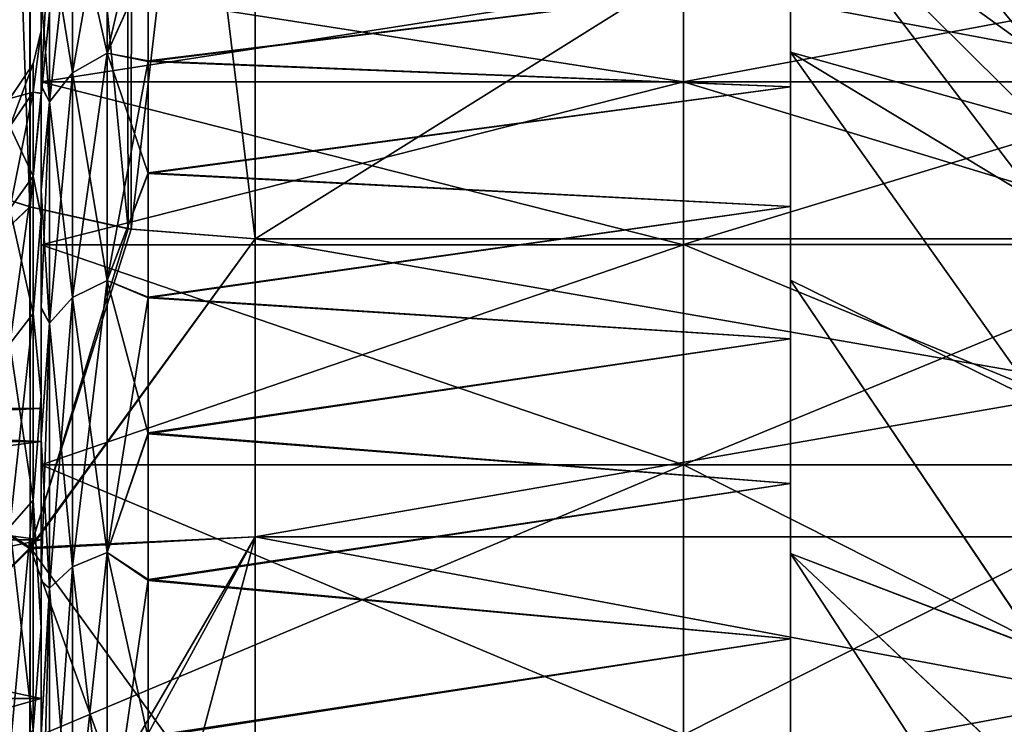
# Model space of a CAD drawing. Header units: metres. Extents: x -62 to 150, y -92 to 92.
# Tile 454 of 656: x -38.34 to -33.74, y 65.62 to 68.92. Entities that reach past the tile are written whole.
import ezdxf

# ---------------------------------------------------------------- set-up
doc = ezdxf.new("R2010")
doc.units = ezdxf.units.M
doc.layers.add('solid_500615', color=7, linetype='CONTINUOUS')

msp = doc.modelspace()

# ---------------------------------------------------------------- linework, layer by layer
at = {"layer": 'solid_500615'}
for points in [[(-37.814518, 72.848625, -8.91517), (-38.29158, 68.041939, -17.240604), (-38.292648, 72.742599, -9.098821)], [(-37.814518, 72.848625, -8.91517), (-37.818573, 67.93679, -17.42272), (-38.29158, 68.041939, -17.240604)], [(-37.239399, 67.892303, 3.160481), (-37.239399, 72.892303, -5.499773), (-37.844406, 72.843948, -5.41602)], [(-37.239399, 72.892303, -8.839519), (-37.239399, 67.892303, -17.499773), (-37.818573, 67.93679, -17.42272)], [(-37.814518, 72.848625, -8.91517), (-37.239399, 72.892303, -8.839519), (-37.818573, 67.93679, -17.42272)], [(-29.239401, 72.892303, -8.839519), (-37.239399, 67.892303, -17.499773), (-37.239399, 72.892303, -8.839519)], [(-29.239401, 72.892303, -8.839519), (-29.239401, 67.892303, -17.499773), (-37.239399, 67.892303, -17.499773)], [(-29.239401, 67.892303, 3.160481), (-37.239399, 72.892303, -5.499773), (-37.239399, 67.892303, 3.160481)], [(-29.239401, 67.892303, 3.160481), (-29.239401, 72.892303, -5.499773), (-37.239399, 72.892303, -5.499773)], [(-37.832546, 67.938667, 3.080184), (-37.844406, 72.843948, -5.41602), (-38.292225, 72.742577, -5.24044)], [(-37.832546, 67.938667, 3.080184), (-37.239399, 67.892303, 3.160481), (-37.844406, 72.843948, -5.41602)], [(-38.293022, 68.042015, 2.901177), (-38.292225, 72.742577, -5.24044), (-38.457378, 72.689407, -5.148342)], [(-38.292648, 72.742599, -9.098821), (-38.29158, 68.041939, -17.240604), (-38.428371, 68.08535, -17.165415)], [(-38.393566, 72.711212, -9.153175), (-38.292648, 72.742599, -9.098821), (-38.428371, 68.08535, -17.165415)], [(-37.832546, 67.938667, 3.080184), (-38.292225, 72.742577, -5.24044), (-38.293022, 68.042015, 2.901177)], [(-38.41515, 68.080482, 2.834547), (-38.293022, 68.042015, 2.901177), (-38.457378, 72.689407, -5.148342)], [(-34.739399, 70.155357, -4.591743), (-33.5774, 68.996719, -4.753545), (-33.5774, 68.751137, -3.976503)], [(-34.739399, 70.155357, -4.591743), (-33.5774, 68.751137, -3.976503), (-34.739399, 69.590622, -2.950929)], [(-34.739399, 69.590988, -11.387531), (-33.5774, 68.438896, -11.114714), (-33.5774, 68.751442, -10.361951)], [(-34.739399, 68.763908, -12.911776), (-33.5774, 68.438896, -11.114714), (-34.739399, 69.590988, -11.387531)], [(-34.739399, 69.590988, -11.387531), (-33.5774, 68.751442, -10.361951), (-33.5774, 68.996948, -9.584892)], [(-34.739399, 68.763908, -12.911776), (-34.739399, 69.590988, -11.387531), (-34.739399, 69.093094, -12.419845)], [(-34.739399, 69.590622, -2.950929), (-33.5774, 68.751137, -3.976503), (-33.5774, 68.438522, -3.223772)], [(-34.739399, 69.590622, -2.950929), (-33.5774, 68.438522, -3.223772), (-33.5774, 68.061378, -2.501383)], [(-34.739399, 69.590622, -2.950929), (-33.5774, 68.061378, -2.501383), (-34.739399, 68.763428, -1.426786)], [(-34.739399, 69.590622, -2.950929), (-34.739399, 68.763428, -1.426786), (-34.739399, 69.516197, -2.732074)], [(-37.930744, 69.580765, -2.967133), (-37.930744, 68.758385, -1.447507), (-38.093094, 69.481377, -3.010727)], [(-37.930744, 69.580765, -11.372159), (-38.093094, 69.481377, -11.328565), (-38.093094, 68.667534, -12.832427)], [(-37.930744, 68.758385, -12.891785), (-37.930744, 69.580765, -11.372159), (-38.093094, 68.667534, -12.832427)], [(-37.930744, 68.758385, -12.891785), (-37.739399, 69.184975, -12.257499), (-37.739399, 69.581207, -11.465053)], [(-37.930744, 68.758385, -12.891785), (-37.739399, 69.581207, -11.465053), (-37.930744, 69.580765, -11.372159)], [(-37.930744, 69.580765, -2.967133), (-37.739399, 69.181999, -2.076422), (-37.930744, 68.758385, -1.447507)], [(-34.739399, 68.763428, -1.426786), (-34.739399, 69.093094, -1.919447), (-34.739399, 69.516197, -2.732074)], [(-38.093094, 69.481377, -3.010727), (-38.093094, 68.667534, -1.506865), (-38.201492, 69.332626, -3.075977)], [(-38.093094, 69.481377, -11.328565), (-38.201492, 69.332626, -11.263315), (-38.201492, 68.531548, -12.743583)], [(-38.093094, 68.667534, -12.832427), (-38.093094, 69.481377, -11.328565), (-38.201492, 68.531548, -12.743583)], [(-37.930744, 68.758385, -1.447507), (-38.093094, 68.667534, -1.506865), (-38.093094, 69.481377, -3.010727)], [(-38.201492, 69.332626, -3.075977), (-38.201492, 68.531548, -1.595709), (-38.239399, 69.024132, -2.86095)], [(-38.201492, 69.332626, -11.263315), (-38.239399, 69.026611, -11.473149), (-38.239399, 68.607437, -12.259804)], [(-38.201492, 68.531548, -12.743583), (-38.201492, 69.332626, -11.263315), (-38.239399, 68.607437, -12.259804)], [(-38.093094, 68.667534, -1.506865), (-38.201492, 68.531548, -1.595709), (-38.201492, 69.332626, -3.075977)], [(-38.239399, 69.092537, -8.868834), (-38.239399, 67.099998, -7.169646), (-38.239399, 69.25, -7.169646)], [(-38.239399, 66.944839, -5.693822), (-38.239399, 69.25, -7.169646), (-38.239399, 67.099998, -7.169646)], [(-38.239399, 66.944839, -5.693822), (-38.239399, 69.092537, -5.470457), (-38.239399, 69.25, -7.169646)], [(-35.239399, 69.092514, -8.869275), (-35.239399, 65.5, -7.169646), (-35.239399, 69.25, -7.169646)], [(-35.239399, 65.362083, -5.945701), (-35.239399, 69.25, -7.169646), (-35.239399, 65.5, -7.169646)], [(-35.239399, 65.362083, -5.945701), (-35.239399, 69.092514, -5.470016), (-35.239399, 69.25, -7.169646)], [(-35.239399, 64.617401, -8.283158), (-35.239399, 69.092537, -8.868834), (-35.239399, 69.25, -7.169646)], [(-35.239399, 64.75, -7.169646), (-35.239399, 69.25, -7.169646), (-35.239399, 69.092537, -5.470457)], [(-35.239399, 64.75, -7.169646), (-35.239399, 64.617401, -8.283158), (-35.239399, 69.25, -7.169646)], [(-37.930744, 68.758385, -12.891785), (-37.739399, 68.72345, -13.013565), (-37.739399, 69.184975, -12.257499)], [(-37.930744, 68.758385, -1.447507), (-37.739399, 69.181999, -2.076422), (-37.739399, 68.720039, -1.320636)], [(-37.739399, 69.184975, -12.257499), (-37.739399, 68.72345, -13.013565), (-34.739399, 69.093094, -12.419845)], [(-37.739399, 68.720039, -1.320636), (-37.739399, 69.181999, -2.076422), (-34.739399, 69.093094, -1.919447)], [(-38.239399, 69.092537, -8.868834), (-35.239399, 69.092537, -8.868834), (-35.239399, 68.625298, -10.511022)], [(-38.239399, 69.092537, -8.868834), (-35.239399, 68.625298, -10.511022), (-38.239399, 68.625298, -10.511022)], [(-38.239399, 68.625298, -3.82827), (-35.239399, 68.625298, -3.82827), (-35.239399, 69.092537, -5.470457)], [(-38.239399, 68.625298, -3.82827), (-35.239399, 69.092537, -5.470457), (-38.239399, 69.092537, -5.470457)], [(-38.239399, 69.092537, -8.868834), (-38.239399, 66.485962, -10.057755), (-38.239399, 66.944839, -8.64547)], [(-38.239399, 69.092537, -8.868834), (-38.239399, 68.625298, -10.511022), (-38.239399, 66.485962, -10.057755)], [(-38.239399, 69.092537, -8.868834), (-38.239399, 66.944839, -8.64547), (-38.239399, 67.099998, -7.169646)], [(-38.239399, 66.485962, -4.281537), (-38.239399, 68.625298, -3.82827), (-38.239399, 69.092537, -5.470457)], [(-38.239399, 66.944839, -5.693822), (-38.239399, 66.485962, -4.281537), (-38.239399, 69.092537, -5.470457)], [(-37.739399, 68.72345, -13.013565), (-34.739399, 68.601181, -13.191986), (-34.739399, 69.093094, -12.419845)], [(-37.739399, 68.720039, -1.320636), (-34.739399, 69.093094, -1.919447), (-34.739399, 68.601181, -1.147306)], [(-35.239399, 63.561459, -10.312606), (-35.239399, 68.625298, -10.511022), (-35.239399, 69.092537, -8.868834)], [(-35.239399, 64.214455, -9.360721), (-35.239399, 63.561459, -10.312606), (-35.239399, 69.092537, -8.868834)], [(-35.239399, 64.617401, -8.283158), (-35.239399, 64.214455, -9.360721), (-35.239399, 69.092537, -8.868834)], [(-35.239399, 64.214554, -4.978758), (-35.239399, 69.092537, -5.470457), (-35.239399, 68.625298, -3.82827)], [(-35.239399, 64.617432, -6.056253), (-35.239399, 64.75, -7.169646), (-35.239399, 69.092537, -5.470457)], [(-35.239399, 64.214554, -4.978758), (-35.239399, 64.617432, -6.056253), (-35.239399, 69.092537, -5.470457)], [(-35.239399, 69.092514, -8.869275), (-35.239399, 64.955269, -9.556118), (-35.239399, 65.362083, -8.393591)], [(-35.239399, 69.092514, -8.869275), (-35.239399, 68.625397, -10.511048), (-35.239399, 64.955269, -9.556118)], [(-35.239399, 69.092514, -8.869275), (-35.239399, 65.362083, -8.393591), (-35.239399, 65.5, -7.169646)], [(-35.239399, 64.955269, -4.783174), (-35.239399, 68.625397, -3.828244), (-35.239399, 69.092514, -5.470016)], [(-32.739399, 69.092514, -5.470016), (-35.239399, 69.092514, -5.470016), (-35.239399, 68.625397, -3.828244)], [(-35.239399, 65.362083, -5.945701), (-35.239399, 64.955269, -4.783174), (-35.239399, 69.092514, -5.470016)], [(-32.739399, 69.092514, -5.470016), (-35.239399, 68.625397, -3.828244), (-32.739399, 68.625397, -3.828244)], [(-32.739399, 68.625397, -10.511048), (-35.239399, 68.625397, -10.511048), (-35.239399, 69.092514, -8.869275)], [(-32.739399, 69.092514, -8.869275), (-32.739399, 68.625397, -10.511048), (-35.239399, 69.092514, -8.869275)], [(-34.739399, 68.763908, -12.911776), (-34.739399, 69.093094, -12.419845), (-34.739399, 68.601181, -13.191986)], [(-34.739399, 68.763428, -1.426786), (-34.739399, 68.601181, -1.147306), (-34.739399, 69.093094, -1.919447)], [(-38.239399, 68.863441, -6.363947), (-38.239399, 69.026611, -11.473149), (-38.239399, 69.024132, -2.86095)], [(-38.239399, 68.863037, -7.979808), (-38.239399, 68.607437, -12.259804), (-38.239399, 69.026611, -11.473149)], [(-38.239399, 68.863441, -6.363947), (-38.239399, 68.863037, -7.979808), (-38.239399, 69.026611, -11.473149)], [(-38.239399, 68.863441, -6.363947), (-38.239399, 69.024132, -2.86095), (-38.239399, 68.604507, -2.074539)], [(-38.201492, 68.531548, -1.595709), (-38.239399, 68.604507, -2.074539), (-38.239399, 69.024132, -2.86095)], [(-38.277309, 68.709023, -7.169646), (-38.239399, 68.863037, -7.979808), (-38.239399, 68.863441, -6.363947)], [(-38.277309, 68.576714, -5.65734), (-38.239399, 68.863441, -6.363947), (-38.239399, 68.571777, -4.775097)], [(-38.277309, 68.709023, -7.169646), (-38.239399, 68.863441, -6.363947), (-38.277309, 68.576714, -5.65734)], [(-38.277309, 68.576714, -8.681952), (-38.239399, 68.570572, -9.568501), (-38.239399, 68.863037, -7.979808)], [(-38.277309, 68.576714, -8.681952), (-38.239399, 68.863037, -7.979808), (-38.277309, 68.709023, -7.169646)], [(-38.239399, 68.571777, -4.775097), (-38.239399, 68.863441, -6.363947), (-38.239399, 68.604507, -2.074539)], [(-38.239399, 68.863037, -7.979808), (-38.239399, 68.570572, -9.568501), (-38.239399, 68.607437, -12.259804)], [(-37.930744, 68.758385, -1.447507), (-37.930744, 67.697098, -0.083967), (-38.093094, 68.667534, -1.506865)], [(-37.930744, 68.758385, -12.891785), (-38.093094, 68.667534, -12.832427), (-38.093094, 67.617256, -14.181823)], [(-37.930744, 67.697098, -14.255324), (-37.930744, 68.758385, -12.891785), (-38.093094, 67.617256, -14.181823)], [(-37.930744, 67.697098, -14.255324), (-37.739399, 68.72345, -13.013565), (-37.930744, 68.758385, -12.891785)], [(-37.930744, 68.758385, -1.447507), (-37.739399, 68.720039, -1.320636), (-37.739399, 68.196594, -0.607189)], [(-37.930744, 68.758385, -1.447507), (-37.739399, 68.196594, -0.607189), (-37.930744, 67.697098, -0.083967)], [(-34.739399, 68.763908, -12.911776), (-33.5774, 67.127899, -13.167283), (-33.5774, 68.061813, -11.837155)], [(-34.739399, 67.699036, -14.27616), (-33.5774, 67.127899, -13.167283), (-34.739399, 68.763908, -12.911776)], [(-34.739399, 68.763908, -12.911776), (-33.5774, 68.061813, -11.837155), (-33.5774, 68.438896, -11.114714)], [(-34.739399, 68.763908, -12.911776), (-34.739399, 68.601181, -13.191986), (-34.739399, 68.043571, -13.91879)], [(-34.739399, 67.699036, -14.27616), (-34.739399, 68.763908, -12.911776), (-34.739399, 68.043571, -13.91879)], [(-34.739399, 68.763428, -1.426786), (-33.5774, 68.061378, -2.501383), (-33.5774, 67.127365, -1.171377)], [(-34.739399, 68.763428, -1.426786), (-33.5774, 67.127365, -1.171377), (-34.739399, 67.698463, -0.06251)], [(-34.739399, 68.763428, -1.426786), (-34.739399, 67.698463, -0.06251), (-34.739399, 68.601181, -1.147306)], [(-37.930744, 67.697098, -14.255324), (-37.739399, 68.200401, -13.727343), (-37.739399, 68.72345, -13.013565)], [(-37.739399, 68.72345, -13.013565), (-37.739399, 68.200401, -13.727343), (-34.739399, 68.601181, -13.191986)], [(-37.739399, 68.196594, -0.607189), (-37.739399, 68.720039, -1.320636), (-34.739399, 68.601181, -1.147306)], [(-38.277309, 68.709023, -7.169646), (-38.385708, 68.546585, -7.169646), (-38.385708, 68.41674, -8.653745)], [(-38.277309, 68.709023, -7.169646), (-38.277309, 68.576714, -5.65734), (-38.385708, 68.546585, -7.169646)], [(-38.277309, 68.576714, -8.681952), (-38.277309, 68.709023, -7.169646), (-38.385708, 68.41674, -8.653745)], [(-38.093094, 68.667534, -1.506865), (-38.093094, 67.617256, -0.157469), (-38.201492, 68.531548, -1.595709)], [(-38.093094, 68.667534, -12.832427), (-38.201492, 68.531548, -12.743583), (-38.201492, 67.497749, -14.071807)], [(-38.093094, 67.617256, -14.181823), (-38.093094, 68.667534, -12.832427), (-38.201492, 67.497749, -14.071807)], [(-37.930744, 67.697098, -0.083967), (-38.093094, 67.617256, -0.157469), (-38.093094, 68.667534, -1.506865)], [(-38.239399, 68.625298, -10.511022), (-35.239399, 68.625298, -10.511022), (-35.239399, 67.864212, -12.03948)], [(-38.239399, 68.625298, -10.511022), (-35.239399, 67.864212, -12.03948), (-38.239399, 67.864212, -12.03948)], [(-38.239399, 67.864212, -2.299812), (-35.239399, 67.864212, -2.299812), (-35.239399, 68.625298, -3.82827)], [(-38.239399, 67.864212, -2.299812), (-35.239399, 68.625298, -3.82827), (-38.239399, 68.625298, -3.82827)], [(-38.239399, 68.625298, -10.511022), (-38.239399, 65.744019, -11.342921), (-38.239399, 66.485962, -10.057755)], [(-38.239399, 68.625298, -10.511022), (-38.239399, 67.864212, -12.03948), (-38.239399, 65.744019, -11.342921)], [(-38.239399, 65.744019, -2.996371), (-38.239399, 67.864212, -2.299812), (-38.239399, 68.625298, -3.82827)], [(-38.239399, 66.485962, -4.281537), (-38.239399, 65.744019, -2.996371), (-38.239399, 68.625298, -3.82827)], [(-35.239399, 68.625397, -10.511048), (-35.239399, 64.29998, -10.598942), (-35.239399, 64.955269, -9.556118)], [(-35.239399, 68.625397, -10.511048), (-35.239399, 67.864563, -12.039052), (-35.239399, 64.29998, -10.598942)], [(-35.239399, 63.429085, -2.869506), (-35.239399, 67.864563, -2.30024), (-35.239399, 68.625397, -3.828244)], [(-32.739399, 68.625397, -3.828244), (-35.239399, 68.625397, -3.828244), (-35.239399, 67.864563, -2.30024)], [(-35.239399, 64.29998, -3.74035), (-35.239399, 63.429085, -2.869506), (-35.239399, 68.625397, -3.828244)], [(-35.239399, 64.955269, -4.783174), (-35.239399, 64.29998, -3.74035), (-35.239399, 68.625397, -3.828244)], [(-32.739399, 68.625397, -3.828244), (-35.239399, 67.864563, -2.30024), (-32.739399, 67.864563, -2.30024)], [(-32.739399, 67.864563, -12.039052), (-35.239399, 67.864563, -12.039052), (-35.239399, 68.625397, -10.511048)], [(-32.739399, 68.625397, -10.511048), (-32.739399, 67.864563, -12.039052), (-35.239399, 68.625397, -10.511048)], [(-35.239399, 60.573597, -11.884838), (-35.239399, 67.864212, -12.03948), (-35.239399, 68.625298, -10.511022)], [(-35.239399, 61.689758, -11.608829), (-35.239399, 60.573597, -11.884838), (-35.239399, 68.625298, -10.511022)], [(-35.239399, 62.704273, -11.074692), (-35.239399, 61.689758, -11.608829), (-35.239399, 68.625298, -10.511022)], [(-35.239399, 63.561459, -10.312606), (-35.239399, 62.704273, -11.074692), (-35.239399, 68.625298, -10.511022)], [(-35.239399, 62.704403, -3.26469), (-35.239399, 68.625298, -3.82827), (-35.239399, 67.864212, -2.299812)], [(-35.239399, 63.561581, -4.026825), (-35.239399, 64.214554, -4.978758), (-35.239399, 68.625298, -3.82827)], [(-35.239399, 62.704403, -3.26469), (-35.239399, 63.561581, -4.026825), (-35.239399, 68.625298, -3.82827)], [(-38.277309, 68.576714, -5.65734), (-38.385708, 68.41674, -5.685547), (-38.385708, 68.546585, -7.169646)], [(-38.277309, 68.576714, -5.65734), (-38.277309, 68.1838, -4.190985), (-38.385708, 68.41674, -5.685547)], [(-38.277309, 68.576714, -8.681952), (-38.385708, 68.41674, -8.653745), (-38.385708, 68.031166, -10.092751)], [(-38.277309, 68.1838, -10.148307), (-38.277309, 68.576714, -8.681952), (-38.385708, 68.031166, -10.092751)], [(-38.277309, 68.1838, -10.148307), (-38.239399, 68.570572, -9.568501), (-38.277309, 68.576714, -8.681952)], [(-38.277309, 68.576714, -5.65734), (-38.239399, 68.571777, -4.775097), (-38.277309, 68.1838, -4.190985)], [(-38.277309, 68.1838, -4.190985), (-38.239399, 68.571777, -4.775097), (-38.239399, 67.998535, -3.266657)], [(-38.239399, 68.570572, -9.568501), (-38.239399, 68.121239, -13.004401), (-38.239399, 68.607437, -12.259804)], [(-38.201492, 68.531548, -12.743583), (-38.239399, 68.607437, -12.259804), (-38.239399, 68.121239, -13.004401)], [(-38.239399, 68.571777, -4.775097), (-38.239399, 68.604507, -2.074539), (-38.239399, 68.117897, -1.330236)], [(-38.201492, 68.531548, -1.595709), (-38.239399, 68.117897, -1.330236), (-38.239399, 68.604507, -2.074539)], [(-38.239399, 67.998535, -3.266657), (-38.239399, 68.571777, -4.775097), (-38.239399, 68.117897, -1.330236)], [(-37.739399, 68.200401, -13.727343), (-34.739399, 68.043571, -13.91879), (-34.739399, 68.601181, -13.191986)], [(-37.739399, 68.196594, -0.607189), (-34.739399, 68.601181, -1.147306), (-34.739399, 68.043571, -0.420502)], [(-34.739399, 67.698463, -0.06251), (-34.739399, 68.043571, -0.420502), (-34.739399, 68.601181, -1.147306)], [(-38.277309, 68.1838, -10.148307), (-38.239399, 67.996567, -11.076663), (-38.239399, 68.570572, -9.568501)], [(-38.239399, 68.570572, -9.568501), (-38.239399, 67.996567, -11.076663), (-38.239399, 68.121239, -13.004401)], [(-38.201492, 68.531548, -1.595709), (-38.201492, 67.497749, -0.267485), (-38.239399, 68.117897, -1.330236)], [(-38.201492, 68.531548, -12.743583), (-38.239399, 68.121239, -13.004401), (-38.239399, 67.570236, -13.703479)], [(-38.201492, 67.497749, -14.071807), (-38.201492, 68.531548, -12.743583), (-38.239399, 67.570236, -13.703479)], [(-38.093094, 67.617256, -0.157469), (-38.201492, 67.497749, -0.267485), (-38.201492, 68.531548, -1.595709)], [(-38.277309, 68.1838, -4.190985), (-38.385708, 68.031166, -4.246542), (-38.385708, 68.41674, -5.685547)], [(-38.277309, 68.1838, -4.190985), (-38.277309, 67.542236, -2.815135), (-38.385708, 68.031166, -4.246542)], [(-38.277309, 68.1838, -10.148307), (-38.385708, 68.031166, -10.092751), (-38.385708, 67.401558, -11.442939)], [(-38.277309, 67.542236, -11.524157), (-38.277309, 68.1838, -10.148307), (-38.385708, 67.401558, -11.442939)], [(-38.277309, 67.542236, -11.524157), (-38.239399, 67.996567, -11.076663), (-38.277309, 68.1838, -10.148307)], [(-38.277309, 68.1838, -4.190985), (-38.239399, 67.998535, -3.266657), (-38.277309, 67.542236, -2.815135)], [(-37.930744, 67.697098, -14.255324), (-37.739399, 67.619743, -14.393878), (-37.739399, 68.200401, -13.727343)], [(-37.930744, 67.697098, -0.083967), (-37.739399, 68.196594, -0.607189), (-37.739399, 67.615555, 0.059003)], [(-37.739399, 68.200401, -13.727343), (-37.739399, 67.619743, -14.393878), (-34.739399, 68.043571, -13.91879)], [(-37.739399, 67.615555, 0.059003), (-37.739399, 68.196594, -0.607189), (-34.739399, 68.043571, -0.420502)], [(-38.239399, 67.996567, -11.076663), (-38.239399, 67.570236, -13.703479), (-38.239399, 68.121239, -13.004401)], [(-38.239399, 67.998535, -3.266657), (-38.239399, 68.117897, -1.330236), (-38.239399, 67.566505, -0.631494)], [(-38.201492, 67.497749, -0.267485), (-38.239399, 67.566505, -0.631494), (-38.239399, 68.117897, -1.330236)], [(-39.297558, 67.094391, -17.530226), (-38.428371, 68.08535, -17.165415), (-38.29158, 68.041939, -17.240604)], [(-39.297558, 67.089371, 3.194374), (-38.293022, 68.042015, 2.901177), (-38.41515, 68.080482, 2.834547)], [(-39.297558, 67.089371, 3.194374), (-38.291553, 66.444435, 3.991489), (-38.293022, 68.042015, 2.901177)], [(-39.297558, 67.094391, -17.530226), (-38.29158, 68.041939, -17.240604), (-38.291553, 66.450523, -18.327263)], [(-38.277309, 67.542236, -2.815135), (-38.385708, 67.401558, -2.896353), (-38.385708, 68.031166, -4.246542)], [(-37.832546, 67.938667, 3.080184), (-38.293022, 68.042015, 2.901177), (-38.291553, 66.444435, 3.991489)], [(-38.291553, 66.450523, -18.327263), (-38.29158, 68.041939, -17.240604), (-37.818573, 67.93679, -17.42272)], [(-37.739399, 67.619743, -14.393878), (-34.739399, 67.42437, -14.594473), (-34.739399, 68.043571, -13.91879)], [(-37.739399, 67.615555, 0.059003), (-34.739399, 68.043571, -0.420502), (-34.739399, 67.42437, 0.255181)], [(-34.739399, 67.699036, -14.27616), (-34.739399, 68.043571, -13.91879), (-34.739399, 67.42437, -14.594473)], [(-34.739399, 67.698463, -0.06251), (-34.739399, 67.42437, 0.255181), (-34.739399, 68.043571, -0.420502)], [(-38.277309, 67.542236, -2.815135), (-38.239399, 67.998535, -3.266657), (-38.239399, 67.158409, -1.881415)], [(-38.277309, 67.542236, -11.524157), (-38.239399, 67.155716, -12.461521), (-38.239399, 67.996567, -11.076663)], [(-38.239399, 67.158409, -1.881415), (-38.239399, 67.998535, -3.266657), (-38.239399, 67.566505, -0.631494)], [(-38.239399, 67.996567, -11.076663), (-38.239399, 67.155716, -12.461521), (-38.239399, 67.570236, -13.703479)], [(-37.832546, 67.938667, 3.080184), (-38.291553, 66.444435, 3.991489), (-37.239399, 67.892303, 3.160481)], [(-38.291553, 66.450523, -18.327263), (-37.818573, 67.93679, -17.42272), (-37.239399, 67.892303, -17.499773)], [(-38.291553, 66.450523, -18.327263), (-37.239399, 67.892303, -17.499773), (-37.239399, 66.5, -18.427977)], [(-38.291553, 66.444435, 3.991489), (-37.239399, 66.5, 4.088685), (-37.239399, 67.892303, 3.160481)], [(-29.239401, 66.5, -18.427977), (-37.239399, 66.5, -18.427977), (-37.239399, 67.892303, -17.499773)], [(-29.239401, 67.892303, -17.499773), (-29.239401, 66.5, -18.427977), (-37.239399, 67.892303, -17.499773)], [(-29.239401, 67.892303, 3.160481), (-37.239399, 67.892303, 3.160481), (-37.239399, 66.5, 4.088685)], [(-29.239401, 66.5, 4.088685), (-29.239401, 67.892303, 3.160481), (-37.239399, 66.5, 4.088685)], [(-38.239399, 67.864212, -12.03948), (-35.239399, 67.864212, -12.03948), (-35.239399, 66.835655, -13.401513)], [(-38.239399, 67.864212, -12.03948), (-35.239399, 66.835655, -13.401513), (-38.239399, 66.835655, -13.401513)], [(-38.239399, 66.835655, -0.937779), (-35.239399, 66.835655, -0.937779), (-35.239399, 67.864212, -2.299812)], [(-38.239399, 66.835655, -0.937779), (-35.239399, 67.864212, -2.299812), (-38.239399, 67.864212, -2.299812)], [(-38.239399, 67.864212, -12.03948), (-38.239399, 64.75103, -12.445687), (-38.239399, 65.744019, -11.342921)], [(-38.239399, 67.864212, -12.03948), (-38.239399, 66.835655, -13.401513), (-38.239399, 64.75103, -12.445687)], [(-38.239399, 63.549664, -1.020764), (-38.239399, 66.835655, -0.937779), (-38.239399, 67.864212, -2.299812)], [(-38.239399, 64.75103, -1.893605), (-38.239399, 63.549664, -1.020764), (-38.239399, 67.864212, -2.299812)], [(-38.239399, 65.744019, -2.996371), (-38.239399, 64.75103, -1.893605), (-38.239399, 67.864212, -2.299812)], [(-35.239399, 67.864563, -12.039052), (-35.239399, 62.386265, -12.124998), (-35.239399, 63.429085, -11.469786)], [(-35.239399, 67.864563, -12.039052), (-35.239399, 66.835899, -13.401247), (-35.239399, 62.386265, -12.124998)], [(-35.239399, 67.864563, -12.039052), (-35.239399, 63.429085, -11.469786), (-35.239399, 64.29998, -10.598942)], [(-35.239399, 53.164101, -0.938045), (-35.239399, 66.835899, -0.938045), (-35.239399, 67.864563, -2.30024)], [(-32.739399, 67.864563, -2.30024), (-35.239399, 67.864563, -2.30024), (-35.239399, 66.835899, -0.938045)], [(-35.239399, 60, -1.66967), (-35.239399, 53.164101, -0.938045), (-35.239399, 67.864563, -2.30024)], [(-35.239399, 61.223812, -1.807553), (-35.239399, 60, -1.66967), (-35.239399, 67.864563, -2.30024)], [(-35.239399, 62.386265, -2.214294), (-35.239399, 61.223812, -1.807553), (-35.239399, 67.864563, -2.30024)], [(-35.239399, 63.429085, -2.869506), (-35.239399, 62.386265, -2.214294), (-35.239399, 67.864563, -2.30024)], [(-32.739399, 67.864563, -2.30024), (-35.239399, 66.835899, -0.938045), (-32.739399, 66.835899, -0.938045)], [(-32.739399, 66.835899, -13.401247), (-35.239399, 66.835899, -13.401247), (-35.239399, 67.864563, -12.039052)], [(-32.739399, 67.864563, -12.039052), (-32.739399, 66.835899, -13.401247), (-35.239399, 67.864563, -12.039052)], [(-35.239399, 53.164341, -13.401513), (-35.239399, 66.835655, -13.401513), (-35.239399, 67.864212, -12.03948)], [(-35.239399, 52.135788, -12.03948), (-35.239399, 53.164341, -13.401513), (-35.239399, 67.864212, -12.03948)], [(-35.239399, 60.573597, -11.884838), (-35.239399, 52.135788, -12.03948), (-35.239399, 67.864212, -12.03948)], [(-35.239399, 67.864212, -2.299812), (-35.239399, 66.835655, -0.937779), (-35.239399, 52.135788, -2.299812)], [(-35.239399, 59.426403, -2.454454), (-35.239399, 67.864212, -2.299812), (-35.239399, 52.135788, -2.299812)], [(-35.239399, 61.689919, -2.730524), (-35.239399, 62.704403, -3.26469), (-35.239399, 67.864212, -2.299812)], [(-35.239399, 60.573761, -2.454474), (-35.239399, 61.689919, -2.730524), (-35.239399, 67.864212, -2.299812)], [(-35.239399, 59.426403, -2.454454), (-35.239399, 60.573761, -2.454474), (-35.239399, 67.864212, -2.299812)], [(-34.739399, 67.699036, -14.27616), (-33.5774, 65.977684, -14.314281), (-33.5774, 67.127899, -13.167283)], [(-34.739399, 66.422668, -15.447625), (-33.5774, 65.977684, -14.314281), (-34.739399, 67.699036, -14.27616)], [(-34.739399, 67.699036, -14.27616), (-34.739399, 67.42437, -14.594473), (-34.739399, 66.749306, -15.213005)], [(-34.739399, 66.422668, -15.447625), (-34.739399, 67.699036, -14.27616), (-34.739399, 66.749306, -15.213005)], [(-34.739399, 67.698463, -0.06251), (-33.5774, 67.127365, -1.171377), (-33.5774, 65.977013, -0.024445)], [(-34.739399, 67.698463, -0.06251), (-33.5774, 65.977013, -0.024445), (-34.739399, 66.421928, 1.108906)], [(-34.739399, 67.698463, -0.06251), (-34.739399, 66.421928, 1.108906), (-34.739399, 67.42437, 0.255181)], [(-37.930744, 67.697098, -0.083967), (-37.930744, 66.425858, 1.086294), (-38.093094, 67.617256, -0.157469)], [(-37.930744, 67.697098, -14.255324), (-38.093094, 67.617256, -14.181823), (-38.093094, 66.3592, -15.339944)], [(-37.930744, 66.425858, -15.425587), (-37.930744, 67.697098, -14.255324), (-38.093094, 66.3592, -15.339944)], [(-37.930744, 66.425858, -15.425587), (-37.739399, 67.619743, -14.393878), (-37.930744, 67.697098, -14.255324)], [(-37.930744, 67.697098, -0.083967), (-37.739399, 67.615555, 0.059003), (-37.739399, 66.9813, 0.673278)], [(-37.930744, 67.697098, -0.083967), (-37.739399, 66.9813, 0.673278), (-37.930744, 66.425858, 1.086294)], [(-38.093094, 67.617256, -0.157469), (-38.093094, 66.3592, 1.000652), (-38.201492, 67.497749, -0.267485)], [(-38.093094, 67.617256, -14.181823), (-38.201492, 67.497749, -14.071807), (-38.201492, 66.25943, -15.21176)], [(-38.093094, 66.3592, -15.339944), (-38.093094, 67.617256, -14.181823), (-38.201492, 66.25943, -15.21176)], [(-37.930744, 66.425858, 1.086294), (-38.093094, 66.3592, 1.000652), (-38.093094, 67.617256, -0.157469)], [(-37.930744, 66.425858, -15.425587), (-37.739399, 66.98587, -15.008499), (-37.739399, 67.619743, -14.393878)], [(-37.739399, 67.619743, -14.393878), (-37.739399, 66.98587, -15.008499), (-34.739399, 67.42437, -14.594473)], [(-37.739399, 66.9813, 0.673278), (-37.739399, 67.615555, 0.059003), (-34.739399, 67.42437, 0.255181)], [(-38.239399, 67.155716, -12.461521), (-38.239399, 66.961182, -14.348964), (-38.239399, 67.570236, -13.703479)], [(-38.201492, 67.497749, -14.071807), (-38.239399, 67.570236, -13.703479), (-38.239399, 66.961182, -14.348964)], [(-38.239399, 67.158409, -1.881415), (-38.239399, 67.566505, -0.631494), (-38.239399, 66.957069, 0.013654)], [(-38.201492, 67.497749, -0.267485), (-38.239399, 66.957069, 0.013654), (-38.239399, 67.566505, -0.631494)], [(-38.277309, 67.542236, -2.815135), (-38.277309, 66.671494, -1.571595), (-38.385708, 67.401558, -2.896353)], [(-38.277309, 67.542236, -11.524157), (-38.385708, 67.401558, -11.442939), (-38.385708, 66.547066, -12.663285)], [(-38.277309, 66.671494, -12.767696), (-38.277309, 67.542236, -11.524157), (-38.385708, 66.547066, -12.663285)], [(-38.277309, 66.671494, -12.767696), (-38.239399, 67.155716, -12.461521), (-38.277309, 67.542236, -11.524157)], [(-38.277309, 67.542236, -2.815135), (-38.239399, 67.158409, -1.881415), (-38.277309, 66.671494, -1.571595)], [(-38.201492, 67.497749, -0.267485), (-38.201492, 66.25943, 0.872467), (-38.239399, 66.957069, 0.013654)], [(-38.201492, 67.497749, -14.071807), (-38.239399, 66.961182, -14.348964), (-38.239399, 66.296341, -14.938482)], [(-38.201492, 66.25943, -15.21176), (-38.201492, 67.497749, -14.071807), (-38.239399, 66.296341, -14.938482)], [(-38.093094, 66.3592, 1.000652), (-38.201492, 66.25943, 0.872467), (-38.201492, 67.497749, -0.267485)], [(-37.739399, 66.98587, -15.008499), (-34.739399, 66.749306, -15.213005), (-34.739399, 67.42437, -14.594473)], [(-37.739399, 66.9813, 0.673278), (-34.739399, 67.42437, 0.255181), (-34.739399, 66.749306, 0.873714)], [(-34.739399, 66.421928, 1.108906), (-34.739399, 66.749306, 0.873714), (-34.739399, 67.42437, 0.255181)], [(-38.277309, 66.671494, -1.571595), (-38.385708, 66.547066, -1.676007), (-38.385708, 67.401558, -2.896353)], [(-38.277309, 66.671494, -1.571595), (-38.239399, 67.158409, -1.881415), (-38.239399, 66.078003, -0.668416)], [(-38.277309, 66.671494, -12.767696), (-38.239399, 66.074745, -13.673916), (-38.239399, 67.155716, -12.461521)], [(-38.239399, 67.158409, -1.881415), (-38.239399, 66.957069, 0.013654), (-38.239399, 66.291855, 0.602826)], [(-38.239399, 66.078003, -0.668416), (-38.239399, 67.158409, -1.881415), (-38.239399, 66.291855, 0.602826)], [(-38.239399, 67.155716, -12.461521), (-38.239399, 66.074745, -13.673916), (-38.239399, 66.961182, -14.348964)], [(-38.239399, 67.099998, -7.169646), (-41.739399, 67.099998, -7.169646), (-41.739399, 66.944839, -5.693822)], [(-38.239399, 66.944839, -8.64547), (-41.739399, 66.944839, -8.64547), (-41.739399, 67.099998, -7.169646)], [(-38.239399, 67.099998, -7.169646), (-38.239399, 66.944839, -8.64547), (-41.739399, 67.099998, -7.169646)], [(-38.239399, 66.944839, -5.693822), (-38.239399, 67.099998, -7.169646), (-41.739399, 66.944839, -5.693822)], [(-39.297558, 65.456299, -18.47897), (-39.297558, 67.094391, -17.530226), (-38.291553, 66.450523, -18.327263)], [(-39.297558, 67.089371, 3.194374), (-39.297558, 65.446236, 4.144527), (-38.291553, 66.444435, 3.991489)], [(-37.930744, 66.425858, -15.425587), (-37.739399, 66.300049, -15.569612), (-37.739399, 66.98587, -15.008499)], [(-37.930744, 66.425858, 1.086294), (-37.739399, 66.9813, 0.673278), (-37.739399, 66.295074, 1.234046)], [(-37.739399, 66.98587, -15.008499), (-37.739399, 66.300049, -15.569612), (-34.739399, 66.749306, -15.213005)], [(-37.739399, 66.295074, 1.234046), (-37.739399, 66.9813, 0.673278), (-34.739399, 66.749306, 0.873714)], [(-38.239399, 66.944839, -5.693822), (-41.739399, 66.944839, -5.693822), (-41.739399, 66.485962, -4.281537)], [(-38.239399, 66.944839, -5.693822), (-41.739399, 66.485962, -4.281537), (-38.239399, 66.485962, -4.281537)], [(-38.239399, 66.485962, -10.057755), (-41.739399, 66.485962, -10.057755), (-41.739399, 66.944839, -8.64547)], [(-38.239399, 66.944839, -8.64547), (-38.239399, 66.485962, -10.057755), (-41.739399, 66.944839, -8.64547)], [(-38.239399, 66.074745, -13.673916), (-38.239399, 66.296341, -14.938482), (-38.239399, 66.961182, -14.348964)], [(-38.201492, 66.25943, 0.872467), (-38.239399, 66.291855, 0.602826), (-38.239399, 66.957069, 0.013654)], [(-38.239399, 66.835655, -13.401513), (-35.239399, 66.835655, -13.401513), (-35.239399, 65.574738, -14.550983)], [(-38.239399, 66.835655, -13.401513), (-35.239399, 65.574738, -14.550983), (-38.239399, 65.574738, -14.550983)], [(-38.239399, 65.574738, 0.211691), (-35.239399, 65.574738, 0.211691), (-35.239399, 66.835655, -0.937779)], [(-38.239399, 65.574738, 0.211691), (-35.239399, 66.835655, -0.937779), (-38.239399, 66.835655, -0.937779)], [(-38.239399, 66.835655, -13.401513), (-38.239399, 62.194019, -13.922147), (-38.239399, 63.549664, -13.318527)], [(-38.239399, 66.835655, -13.401513), (-38.239399, 65.574738, -14.550983), (-38.239399, 62.194019, -13.922147)], [(-38.239399, 66.835655, -13.401513), (-38.239399, 63.549664, -13.318527), (-38.239399, 64.75103, -12.445687)], [(-38.239399, 60.742481, -0.108655), (-38.239399, 65.574738, 0.211691), (-38.239399, 66.835655, -0.937779)], [(-38.239399, 62.194019, -0.417145), (-38.239399, 60.742481, -0.108655), (-38.239399, 66.835655, -0.937779)], [(-38.239399, 63.549664, -1.020764), (-38.239399, 62.194019, -0.417145), (-38.239399, 66.835655, -0.937779)], [(-35.239399, 66.835899, -13.401247), (-35.239399, 60, -12.669622), (-35.239399, 61.223812, -12.531738)], [(-35.239399, 66.835899, -13.401247), (-35.239399, 52.135441, -12.039052), (-35.239399, 60, -12.669622)], [(-35.239399, 66.835899, -13.401247), (-35.239399, 61.223812, -12.531738), (-35.239399, 62.386265, -12.124998)], [(-35.239399, 54.42556, 0.211948), (-35.239399, 65.57444, 0.211948), (-35.239399, 66.835899, -0.938045)], [(-32.739399, 66.835899, -0.938045), (-35.239399, 66.835899, -0.938045), (-35.239399, 65.57444, 0.211948)], [(-35.239399, 53.164101, -0.938045), (-35.239399, 54.42556, 0.211948), (-35.239399, 66.835899, -0.938045)], [(-32.739399, 66.835899, -0.938045), (-35.239399, 65.57444, 0.211948), (-32.739399, 65.57444, 0.211948)], [(-35.239399, 66.835899, -13.401247), (-35.239399, 53.164101, -13.401247), (-35.239399, 52.135441, -12.039052)], [(-35.239399, 66.835899, -13.401247), (-35.239399, 65.57444, -14.55124), (-35.239399, 53.164101, -13.401247)], [(-32.739399, 65.57444, -14.55124), (-35.239399, 65.57444, -14.55124), (-35.239399, 66.835899, -13.401247)], [(-32.739399, 66.835899, -13.401247), (-32.739399, 65.57444, -14.55124), (-35.239399, 66.835899, -13.401247)], [(-35.239399, 54.425262, -14.550983), (-35.239399, 65.574738, -14.550983), (-35.239399, 66.835655, -13.401513)], [(-35.239399, 53.164341, -13.401513), (-35.239399, 54.425262, -14.550983), (-35.239399, 66.835655, -13.401513)], [(-35.239399, 66.835655, -0.937779), (-35.239399, 53.164341, -0.937779), (-35.239399, 52.135788, -2.299812)], [(-35.239399, 66.835655, -0.937779), (-35.239399, 65.574738, 0.211691), (-35.239399, 53.164341, -0.937779)], [(-37.739399, 66.300049, -15.569612), (-34.739399, 66.022789, -15.770558), (-34.739399, 66.749306, -15.213005)], [(-37.739399, 66.295074, 1.234046), (-34.739399, 66.749306, 0.873714), (-34.739399, 66.022789, 1.431267)], [(-34.739399, 66.422668, -15.447625), (-34.739399, 66.749306, -15.213005), (-34.739399, 66.022789, -15.770558)], [(-34.739399, 66.421928, 1.108906), (-34.739399, 66.022789, 1.431267), (-34.739399, 66.749306, 0.873714)], [(-38.277309, 66.671494, -1.571595), (-38.277309, 65.598053, -0.498149), (-38.385708, 66.547066, -1.676007)], [(-38.277309, 66.671494, -12.767696), (-38.385708, 66.547066, -12.663285), (-38.385708, 65.493637, -13.71671)], [(-38.277309, 65.598053, -13.841144), (-38.277309, 66.671494, -12.767696), (-38.385708, 65.493637, -13.71671)], [(-38.277309, 65.598053, -13.841144), (-38.239399, 66.074745, -13.673916), (-38.277309, 66.671494, -12.767696)], [(-38.277309, 66.671494, -1.571595), (-38.239399, 66.078003, -0.668416), (-38.277309, 65.598053, -0.498149)], [(-38.277309, 65.598053, -0.498149), (-38.385708, 65.493637, -0.622582), (-38.385708, 66.547066, -1.676007)], [(-38.239399, 66.485962, -4.281537), (-41.739399, 66.485962, -4.281537), (-41.739399, 65.744019, -2.996371)], [(-38.239399, 66.485962, -4.281537), (-41.739399, 65.744019, -2.996371), (-38.239399, 65.744019, -2.996371)], [(-38.239399, 65.744019, -11.342921), (-41.739399, 65.744019, -11.342921), (-41.739399, 66.485962, -10.057755)], [(-38.239399, 66.485962, -10.057755), (-38.239399, 65.744019, -11.342921), (-41.739399, 66.485962, -10.057755)], [(-38.294262, 64.697716, 4.830354), (-38.18808, 64.757721, 4.830354), (-37.239399, 66.5, 4.088685)], [(-38.291553, 66.444435, 3.991489), (-38.294262, 64.697716, 4.830354), (-37.239399, 66.5, 4.088685)], [(-38.291553, 66.450523, -18.327263), (-37.239399, 66.5, -18.427977), (-37.239399, 65, -19.169645)], [(-38.18808, 64.757721, 4.830354), (-37.652771, 64.954247, 4.830354), (-37.239399, 66.5, 4.088685)], [(-37.652771, 64.954247, 4.830354), (-37.239399, 65, 4.830354), (-37.239399, 66.5, 4.088685)], [(-29.239401, 65, -19.169645), (-37.239399, 65, -19.169645), (-37.239399, 66.5, -18.427977)], [(-29.239401, 66.5, -18.427977), (-29.239401, 65, -19.169645), (-37.239399, 66.5, -18.427977)], [(-29.239401, 66.5, 4.088685), (-37.239399, 66.5, 4.088685), (-37.239399, 65, 4.830354)], [(-29.239401, 65, 4.830354), (-29.239401, 66.5, 4.088685), (-37.239399, 65, 4.830354)], [(-39.297558, 65.456299, -18.47897), (-38.291553, 66.450523, -18.327263), (-38.291473, 64.700623, -19.169645)], [(-39.297558, 65.446236, 4.144527), (-38.294262, 64.697716, 4.830354), (-38.291553, 66.444435, 3.991489)], [(-37.744907, 64.931831, -19.169645), (-38.291553, 66.450523, -18.327263), (-37.239399, 65, -19.169645)], [(-37.744907, 64.931831, -19.169645), (-38.291473, 64.700623, -19.169645), (-38.291553, 66.450523, -18.327263)], [(-37.930744, 66.425858, 1.086294), (-37.930744, 64.979332, 2.031355), (-38.093094, 66.3592, 1.000652)], [(-37.930744, 66.425858, -15.425587), (-38.093094, 66.3592, -15.339944), (-38.093094, 64.927681, -16.275202)], [(-37.930744, 64.979332, -16.370647), (-37.930744, 66.425858, -15.425587), (-38.093094, 64.927681, -16.275202)], [(-37.930744, 64.979332, -16.370647), (-37.739399, 66.300049, -15.569612), (-37.930744, 66.425858, -15.425587)], [(-37.930744, 66.425858, 1.086294), (-37.739399, 66.295074, 1.234046), (-37.739399, 65.561485, 1.736524)], [(-37.930744, 66.425858, 1.086294), (-37.739399, 65.561485, 1.736524), (-37.930744, 64.979332, 2.031355)], [(-34.739399, 66.422668, -15.447625), (-33.577396, 65.329727, -14.809837), (-33.5774, 65.977684, -14.314281)], [(-34.739399, 64.962723, -16.397018), (-33.577396, 65.329727, -14.809837), (-34.739399, 66.422668, -15.447625)], [(-34.739399, 66.422668, -15.447625), (-34.739399, 66.022789, -15.770558), (-34.739399, 65.24971, -16.263058)], [(-34.739399, 64.962723, -16.397018), (-34.739399, 66.422668, -15.447625), (-34.739399, 65.24971, -16.263058)], [(-34.739399, 66.421928, 1.108906), (-33.5774, 65.977013, -0.024445), (-33.5774, 65.328949, 0.47109)], [(-34.739399, 66.421928, 1.108906), (-33.5774, 65.328949, 0.47109), (-33.5774, 64.638107, 0.909124)], [(-34.739399, 66.421928, 1.108906), (-33.5774, 64.638107, 0.909124), (-34.739399, 64.9618, 2.058222)], [(-34.739399, 66.421928, 1.108906), (-34.739399, 64.9618, 2.058222), (-34.739399, 66.022789, 1.431267)], [(-38.093094, 66.3592, 1.000652), (-38.093094, 64.927681, 1.93591), (-38.201492, 66.25943, 0.872467)], [(-38.093094, 66.3592, -15.339944), (-38.201492, 66.25943, -15.21176), (-38.201492, 64.850372, -16.132343)], [(-38.093094, 64.927681, -16.275202), (-38.093094, 66.3592, -15.339944), (-38.201492, 64.850372, -16.132343)], [(-37.930744, 64.979332, 2.031355), (-38.093094, 64.927681, 1.93591), (-38.093094, 66.3592, 1.000652)], [(-38.239399, 66.074745, -13.673916), (-38.239399, 65.577751, -15.469534), (-38.239399, 66.296341, -14.938482)], [(-38.201492, 66.25943, -15.21176), (-38.239399, 66.296341, -14.938482), (-38.239399, 65.577751, -15.469534)], [(-38.239399, 66.078003, -0.668416), (-38.239399, 66.291855, 0.602826), (-38.239399, 65.572845, 1.133528)], [(-38.201492, 66.25943, 0.872467), (-38.239399, 65.572845, 1.133528), (-38.239399, 66.291855, 0.602826)], [(-37.930744, 64.979332, -16.370647), (-37.739399, 65.566841, -16.072472), (-37.739399, 66.300049, -15.569612)], [(-37.739399, 66.300049, -15.569612), (-37.739399, 65.566841, -16.072472), (-34.739399, 66.022789, -15.770558)], [(-37.739399, 65.561485, 1.736524), (-37.739399, 66.295074, 1.234046), (-34.739399, 66.022789, 1.431267)], [(-38.201492, 66.25943, 0.872467), (-38.201492, 64.850372, 1.793051), (-38.239399, 65.572845, 1.133528)], [(-38.201492, 66.25943, -15.21176), (-38.239399, 65.577751, -15.469534), (-38.239399, 64.812347, -15.935032)], [(-38.201492, 64.850372, -16.132343), (-38.201492, 66.25943, -15.21176), (-38.239399, 64.812347, -15.935032)], [(-38.093094, 64.927681, 1.93591), (-38.201492, 64.850372, 1.793051), (-38.201492, 66.25943, 0.872467)], [(-38.277309, 65.598053, -0.498149), (-38.239399, 66.078003, -0.668416), (-38.239399, 64.827484, 0.307682)], [(-38.277309, 65.598053, -13.841144), (-38.239399, 64.824066, -14.649181), (-38.239399, 66.074745, -13.673916)], [(-38.239399, 64.827484, 0.307682), (-38.239399, 66.078003, -0.668416), (-38.239399, 65.572845, 1.133528)], [(-38.239399, 66.074745, -13.673916), (-38.239399, 64.824066, -14.649181), (-38.239399, 65.577751, -15.469534)], [(-37.739399, 65.566841, -16.072472), (-34.739399, 65.24971, -16.263058), (-34.739399, 66.022789, -15.770558)], [(-37.739399, 65.561485, 1.736524), (-34.739399, 66.022789, 1.431267), (-34.739399, 65.24971, 1.923765)], [(-34.739399, 64.9618, 2.058222), (-34.739399, 65.24971, 1.923765), (-34.739399, 66.022789, 1.431267)], [(-38.239399, 65.744019, -2.996371), (-41.739399, 65.744019, -2.996371), (-41.739399, 64.75103, -1.893605)], [(-38.239399, 65.744019, -2.996371), (-41.739399, 64.75103, -1.893605), (-38.239399, 64.75103, -1.893605)], [(-38.239399, 64.75103, -12.445687), (-41.739399, 64.75103, -12.445687), (-41.739399, 65.744019, -11.342921)], [(-38.239399, 65.744019, -11.342921), (-38.239399, 64.75103, -12.445687), (-41.739399, 65.744019, -11.342921)]]:
    msp.add_3dface(points, dxfattribs=at)

doc.saveas('drawing.dxf')
